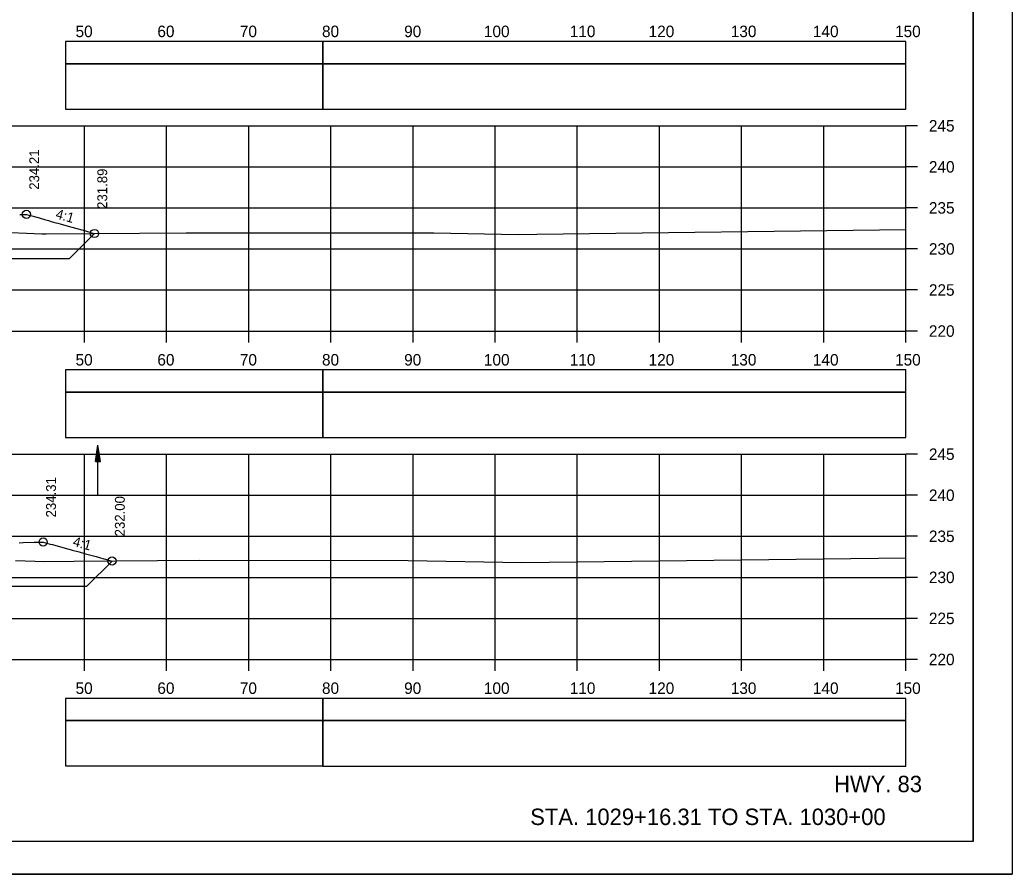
# Model space of a CAD drawing. Extents: x 1386544 to 1388153, y 379785 to 390999.
# Drawn here: x 1387390 to 1387510.8, y 384788.2 to 384892.3 of the extents above; entities that cross this region are included whole.
import ezdxf

# ---------------------------------------------------------------- set-up
doc = ezdxf.new("R2010")
doc.units = 0
for name, color, linetype in [('R_Axis', 7, 'Continuous'), ('R_Axis Annot', 7, 'Continuous'), ('R_Border', 7, 'Continuous'), ('R_Dimension', 7, 'Continuous'), ('R_Draft', 7, 'Continuous'), ('R_Exist Surface', 7, 'Continuous'), ('R_Fin Surface', 7, 'Continuous'), ('R_Grid', 7, 'Continuous'), ('R_No Plot', 7, 'Continuous'), ('R_Striping', 7, 'Continuous'), ('R_Water', 7, 'Continuous'), ('R_Xsect Elev', 7, 'Continuous'), ('R_Xsect Slope', 7, 'Continuous')]:
    doc.layers.add(name, color=color, linetype=linetype)

msp = doc.modelspace()

# ---------------------------------------------------------------- linework, layer by layer
at = {"layer": 'R_Axis'}
for p, q in [((1387497.88, 384854.37), (1387497.88, 384879.37)), ((1387499.28, 384879.37), (1387497.88, 384879.37)), ((1387499.28, 384874.37), (1387497.88, 384874.37)), ((1387499.28, 384869.37), (1387497.88, 384869.37)), ((1387499.28, 384864.37), (1387497.88, 384864.37)), ((1387499.28, 384859.37), (1387497.88, 384859.37)), ((1387197.88, 384854.37), (1387497.88, 384854.37)), ((1387397.88, 384852.97), (1387397.88, 384854.37)), ((1387407.88, 384852.97), (1387407.88, 384854.37)), ((1387417.88, 384852.97), (1387417.88, 384854.37)), ((1387427.88, 384852.97), (1387427.88, 384854.37)), ((1387437.88, 384852.97), (1387437.88, 384854.37)), ((1387447.88, 384852.97), (1387447.88, 384854.37)), ((1387457.88, 384852.97), (1387457.88, 384854.37)), ((1387467.88, 384852.97), (1387467.88, 384854.37)), ((1387477.88, 384852.97), (1387477.88, 384854.37)), ((1387487.88, 384852.97), (1387487.88, 384854.37)), ((1387497.88, 384852.97), (1387497.88, 384854.37)), ((1387499.28, 384854.37), (1387497.88, 384854.37)), ((1387497.88, 384814.37), (1387497.88, 384839.37)), ((1387499.28, 384839.37), (1387497.88, 384839.37)), ((1387499.28, 384834.37), (1387497.88, 384834.37)), ((1387499.28, 384829.37), (1387497.88, 384829.37)), ((1387499.28, 384824.37), (1387497.88, 384824.37)), ((1387499.28, 384819.37), (1387497.88, 384819.37)), ((1387197.88, 384814.37), (1387497.88, 384814.37)), ((1387397.88, 384812.97), (1387397.88, 384814.37)), ((1387407.88, 384812.97), (1387407.88, 384814.37)), ((1387417.88, 384812.97), (1387417.88, 384814.37)), ((1387427.88, 384812.97), (1387427.88, 384814.37)), ((1387437.88, 384812.97), (1387437.88, 384814.37)), ((1387447.88, 384812.97), (1387447.88, 384814.37)), ((1387457.88, 384812.97), (1387457.88, 384814.37)), ((1387467.88, 384812.97), (1387467.88, 384814.37)), ((1387477.88, 384812.97), (1387477.88, 384814.37)), ((1387487.88, 384812.97), (1387487.88, 384814.37)), ((1387497.88, 384812.97), (1387497.88, 384814.37)), ((1387499.28, 384814.37), (1387497.88, 384814.37))]:
    msp.add_line(p, q, dxfattribs=at)
at = {"layer": 'R_Axis Annot'}
for points in [[(1387426.9, 384886.92), (1387497.88, 384886.92), (1387497.88, 384889.63), (1387426.9, 384889.63)], [(1387426.9, 384881.39), (1387497.88, 384881.39), (1387497.88, 384886.92), (1387426.9, 384886.92)], [(1387426.9, 384846.92), (1387497.88, 384846.92), (1387497.88, 384849.63), (1387426.9, 384849.63)], [(1387426.9, 384841.39), (1387497.88, 384841.39), (1387497.88, 384846.92), (1387426.9, 384846.92)], [(1387426.9, 384806.92), (1387497.88, 384806.92), (1387497.88, 384809.63), (1387426.9, 384809.63)], [(1387426.9, 384801.39), (1387497.88, 384801.39), (1387497.88, 384806.92), (1387426.9, 384806.92)]]:
    msp.add_lwpolyline(points, close=True, dxfattribs=at)
at = {"layer": 'R_Border'}
for q in [(1387506.06, 384997.66), (1387189.88, 384792.2)]:
    msp.add_line((1387506.06, 384792.2), q, dxfattribs=at)
at = {"layer": 'R_Dimension'}
for p, q in [((1387399.1, 384866.25), (1387396.06, 384863.22)), ((1387401.24, 384826.36), (1387398.16, 384823.28))]:
    msp.add_line(p, q, dxfattribs=at)
for points in [[(1387370.71, 384863.22), (1387396.06, 384863.22)], [(1387371.16, 384823.28), (1387398.16, 384823.28)]]:
    msp.add_lwpolyline(points, dxfattribs=at)
at = {"layer": 'R_Exist Surface'}
for points in [[(1387387, 384866.44), (1387392.69, 384866.21), (1387392.92, 384866.22), (1387393.22, 384866.21), (1387410.28, 384866.34), (1387440.41, 384866.34), (1387450.73, 384866.14), (1387452.97, 384866.17), (1387497.88, 384866.72)], [(1387389.49, 384826.44), (1387393.08, 384826.3), (1387396.59, 384826.33), (1387411.89, 384826.45), (1387437.28, 384826.44), (1387451.12, 384826.18), (1387497.88, 384826.75), (1387497.89, 384826.75)]]:
    msp.add_lwpolyline(points, dxfattribs=at)
at = {"layer": 'R_Fin Surface'}
for points in [[(1387390, 384868.56), (1387390.19, 384868.56), (1387390.47, 384868.57), (1387390.48, 384868.57), (1387390.82, 384868.58), (1387391.12, 384868.49), (1387391.17, 384868.48), (1387392.23, 384868.18), (1387392.38, 384868.14), (1387393.04, 384867.95), (1387393.17, 384867.92), (1387393.51, 384867.82), (1387393.82, 384867.73), (1387394.4, 384867.57), (1387394.64, 384867.5), (1387394.94, 384867.42), (1387395.9, 384867.15), (1387396.53, 384866.97), (1387398.01, 384866.56), (1387398.25, 384866.49), (1387398.58, 384866.4), (1387398.6, 384866.39), (1387398.61, 384866.39), (1387398.61, 384866.39), (1387399.1, 384866.25)], [(1387389.94, 384828.59), (1387390.44, 384828.6), (1387391.76, 384828.64), (1387391.81, 384828.64), (1387392.14, 384828.65), (1387392.15, 384828.65), (1387392.15, 384828.65), (1387392.86, 384828.67), (1387393.72, 384828.43), (1387394, 384828.36), (1387395.81, 384827.85), (1387396.02, 384827.79), (1387396.4, 384827.69), (1387397.22, 384827.47), (1387398, 384827.25), (1387399.3, 384826.89), (1387399.7, 384826.78), (1387400.23, 384826.64), (1387400.3, 384826.62), (1387400.44, 384826.58), (1387400.46, 384826.58), (1387400.94, 384826.44), (1387400.96, 384826.44), (1387401.24, 384826.36)]]:
    msp.add_lwpolyline(points, dxfattribs=at)
at = {"layer": 'R_Grid'}
for p, q in [((1387197.88, 384879.37), (1387497.88, 384879.37)), ((1387397.88, 384854.37), (1387397.88, 384879.37)), ((1387407.88, 384854.37), (1387407.88, 384879.37)), ((1387417.88, 384854.37), (1387417.88, 384879.37)), ((1387427.88, 384854.37), (1387427.88, 384879.37)), ((1387437.88, 384854.37), (1387437.88, 384879.37)), ((1387447.88, 384854.37), (1387447.88, 384879.37)), ((1387457.88, 384854.37), (1387457.88, 384879.37)), ((1387467.88, 384854.37), (1387467.88, 384879.37)), ((1387477.88, 384854.37), (1387477.88, 384879.37)), ((1387487.88, 384854.37), (1387487.88, 384879.37)), ((1387497.88, 384854.37), (1387497.88, 384879.37)), ((1387197.88, 384874.37), (1387497.88, 384874.37)), ((1387197.88, 384869.37), (1387497.88, 384869.37)), ((1387197.88, 384864.37), (1387497.88, 384864.37)), ((1387197.88, 384859.37), (1387497.88, 384859.37)), ((1387197.88, 384854.37), (1387497.88, 384854.37)), ((1387197.88, 384839.37), (1387497.88, 384839.37)), ((1387397.88, 384814.37), (1387397.88, 384839.37)), ((1387407.88, 384814.37), (1387407.88, 384839.37)), ((1387417.88, 384814.37), (1387417.88, 384839.37)), ((1387427.88, 384814.37), (1387427.88, 384839.37)), ((1387437.88, 384814.37), (1387437.88, 384839.37)), ((1387447.88, 384814.37), (1387447.88, 384839.37)), ((1387457.88, 384814.37), (1387457.88, 384839.37)), ((1387467.88, 384814.37), (1387467.88, 384839.37)), ((1387477.88, 384814.37), (1387477.88, 384839.37)), ((1387487.88, 384814.37), (1387487.88, 384839.37)), ((1387497.88, 384814.37), (1387497.88, 384839.37)), ((1387197.88, 384834.37), (1387497.88, 384834.37)), ((1387197.88, 384829.37), (1387497.88, 384829.37)), ((1387197.88, 384824.37), (1387497.88, 384824.37)), ((1387197.88, 384819.37), (1387497.88, 384819.37)), ((1387197.88, 384814.37), (1387497.88, 384814.37))]:
    msp.add_line(p, q, dxfattribs=at)
at = {"layer": 'R_No Plot'}
msp.add_line((1387177.48, 384788.22), (1387510.81, 384788.22), dxfattribs=at)
for points in [[(1387177.47, 385001.55), (1387510.81, 385001.55), (1387510.81, 384788.22), (1387177.47, 384788.22)], [(1387423.8, 384997.66), (1387443.42, 384997.66), (1387443.42, 384987.78), (1387459.53, 384987.78), (1387482.73, 384987.78), (1387482.73, 384963.45), (1387506.06, 384963.45), (1387506.06, 384792.2), (1387189.88, 384792.2), (1387189.88, 384997.66)]]:
    msp.add_lwpolyline(points, close=True, dxfattribs=at)
for centre in [(1387390.82, 384868.58), (1387399.1, 384866.25), (1387392.86, 384828.67), (1387401.24, 384826.36)]:
    msp.add_circle(centre, 0.5, dxfattribs=at)
at = {"layer": 'R_Striping'}
for points in [[(1387395.56, 384886.92), (1387426.9, 384886.92), (1387426.9, 384889.63), (1387395.56, 384889.63)], [(1387395.56, 384881.4), (1387426.9, 384881.4), (1387426.9, 384886.92), (1387395.56, 384886.92)], [(1387395.56, 384846.92), (1387426.9, 384846.92), (1387426.9, 384849.63), (1387395.56, 384849.63)], [(1387395.56, 384841.4), (1387426.9, 384841.4), (1387426.9, 384846.92), (1387395.56, 384846.92)], [(1387395.56, 384806.92), (1387426.9, 384806.92), (1387426.9, 384809.63), (1387395.56, 384809.63)], [(1387395.56, 384801.4), (1387426.9, 384801.4), (1387426.9, 384806.92), (1387395.56, 384806.92)]]:
    msp.add_lwpolyline(points, close=True, dxfattribs=at)
at = {"layer": 'R_Water'}
for p, q in [((1387399.22, 384838.47), (1387399.52, 384840.47)), ((1387399.22, 384838.47), (1387399.52, 384840.47)), ((1387399.27, 384838.47), (1387399.52, 384840.13)), ((1387399.27, 384838.47), (1387399.52, 384840.13)), ((1387399.52, 384834.47), (1387399.52, 384840.47)), ((1387399.82, 384838.47), (1387399.52, 384840.47)), ((1387399.82, 384838.47), (1387399.52, 384840.47)), ((1387399.77, 384838.47), (1387399.52, 384840.13)), ((1387399.77, 384838.47), (1387399.52, 384840.13)), ((1387399.32, 384838.47), (1387399.52, 384839.79)), ((1387399.32, 384838.47), (1387399.52, 384839.79)), ((1387399.37, 384838.47), (1387399.52, 384839.46)), ((1387399.37, 384838.47), (1387399.52, 384839.46)), ((1387399.42, 384838.47), (1387399.52, 384839.12)), ((1387399.42, 384838.47), (1387399.52, 384839.12)), ((1387399.47, 384838.47), (1387399.52, 384838.78)), ((1387399.47, 384838.47), (1387399.52, 384838.78)), ((1387399.72, 384838.47), (1387399.52, 384839.79)), ((1387399.72, 384838.47), (1387399.52, 384839.79)), ((1387399.67, 384838.47), (1387399.52, 384839.46)), ((1387399.67, 384838.47), (1387399.52, 384839.46)), ((1387399.62, 384838.47), (1387399.52, 384839.12)), ((1387399.62, 384838.47), (1387399.52, 384839.12)), ((1387399.57, 384838.47), (1387399.52, 384838.78)), ((1387399.57, 384838.47), (1387399.52, 384838.78)), ((1387399.22, 384838.47), (1387399.82, 384838.47)), ((1387399.22, 384838.47), (1387399.82, 384838.47))]:
    msp.add_line(p, q, dxfattribs=at)

# ---------------------------------------------------------------- texts
at = {"layer": 'R_Axis Annot'}
for s, p in [('50', (1387396.8, 384890.17)), ('60', (1387406.76, 384890.17)), ('70', (1387416.8, 384890.17)), ('80', (1387426.8, 384890.17)), ('90', (1387436.8, 384890.17)), ('100', (1387446.51, 384890.17)), ('110', (1387456.96, 384890.17)), ('120', (1387466.56, 384890.17)), ('130', (1387476.56, 384890.17)), ('140', (1387486.56, 384890.17)), ('150', (1387496.56, 384890.17)), ('245', (1387500.68, 384878.67)), ('240', (1387500.68, 384873.67)), ('235', (1387500.68, 384868.67)), ('230', (1387500.68, 384863.67)), ('225', (1387500.68, 384858.67)), ('220', (1387500.68, 384853.67)), ('50', (1387396.8, 384850.17)), ('60', (1387406.76, 384850.17)), ('70', (1387416.8, 384850.17)), ('80', (1387426.8, 384850.17)), ('90', (1387436.8, 384850.17)), ('100', (1387446.51, 384850.17)), ('110', (1387456.96, 384850.17)), ('120', (1387466.56, 384850.17)), ('130', (1387476.56, 384850.17)), ('140', (1387486.56, 384850.17)), ('150', (1387496.56, 384850.17)), ('245', (1387500.68, 384838.67)), ('240', (1387500.68, 384833.67)), ('235', (1387500.68, 384828.67)), ('230', (1387500.68, 384823.67)), ('225', (1387500.68, 384818.67)), ('220', (1387500.68, 384813.67)), ('50', (1387396.8, 384810.17)), ('60', (1387406.76, 384810.17)), ('70', (1387416.8, 384810.17)), ('80', (1387426.8, 384810.17)), ('90', (1387436.8, 384810.17)), ('100', (1387446.51, 384810.17)), ('110', (1387456.96, 384810.17)), ('120', (1387466.56, 384810.17)), ('130', (1387476.56, 384810.17)), ('140', (1387486.56, 384810.17)), ('150', (1387496.56, 384810.17))]:
    msp.add_text(s, height=1.4, dxfattribs=at).set_placement(p)
at = {"layer": 'R_Draft'}
for s, p in [('HWY. 83', (1387489.14, 384798.2)), ('STA. 1029+16.31 TO STA. 1030+00', (1387452.15, 384794.2))]:
    msp.add_text(s, height=2, dxfattribs=at).set_placement(p)
at = {"layer": 'R_Xsect Elev'}
for s, p in [('234.21', (1387392.37, 384871.58)), ('231.89', (1387400.65, 384869.25)), ('234.31', (1387394.41, 384831.67)), ('232.00', (1387402.79, 384829.36))]:
    msp.add_text(s, height=1.2, rotation=90, dxfattribs=at).set_placement(p)
at = {"layer": 'R_Xsect Slope'}
for rotation, p in [(344.313, (1387394.29, 384868.12)), (344.5962, (1387396.38, 384828.22))]:
    msp.add_text('4:1', height=1.2, rotation=rotation, dxfattribs=at).set_placement(p)

doc.saveas('drawing.dxf')
